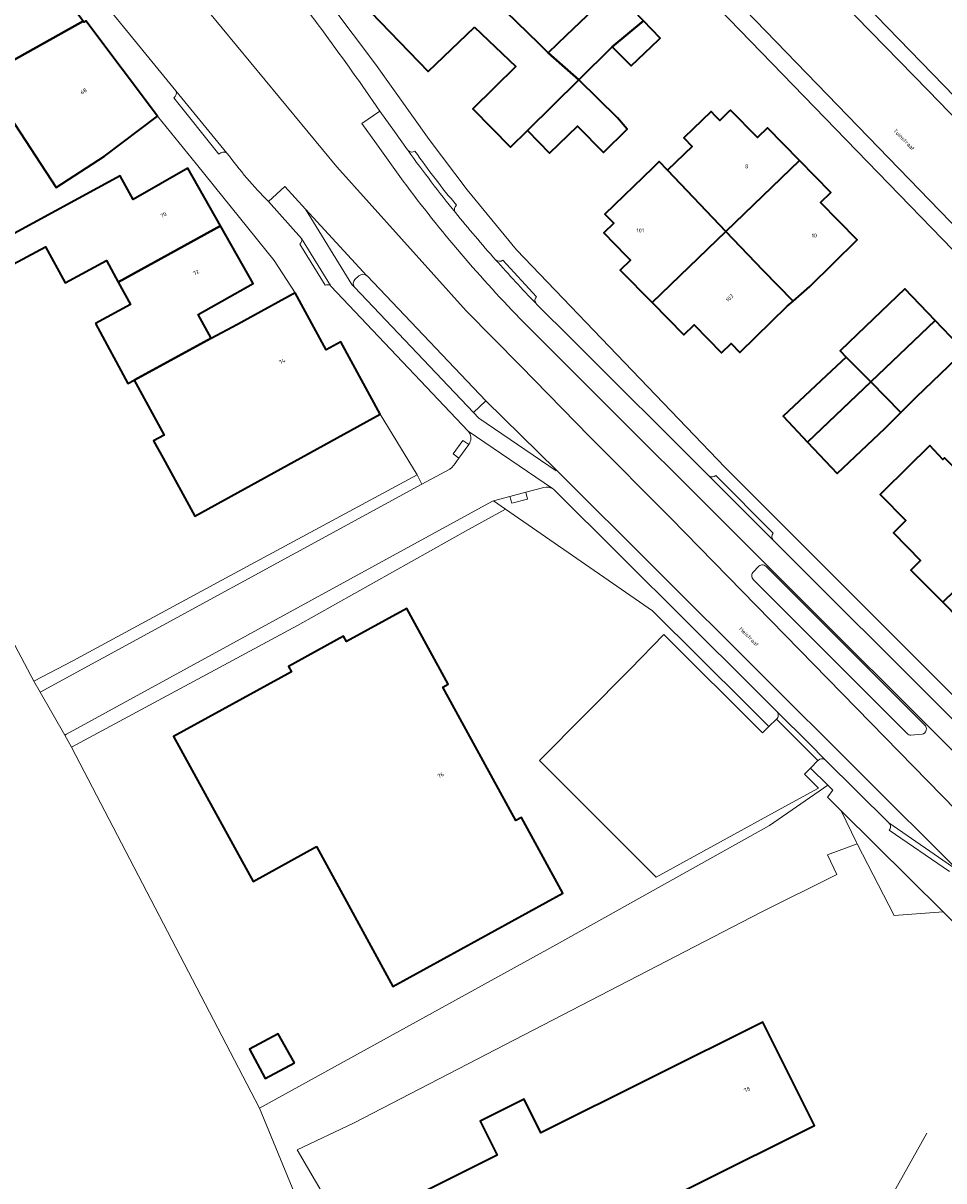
# Model space of a CAD drawing. Header units: metres. Extents: x 197700 to 204338, y 317132 to 325229.
# Tile 359 of 656: x 199596 to 199679, y 320200 to 320305. Entities that reach past the tile are written whole.
import ezdxf
from ezdxf.enums import TextEntityAlignment as Align

# ---------------------------------------------------------------- set-up
doc = ezdxf.new("R2010")
doc.units = ezdxf.units.M
for name, color, linetype, lineweight in [('B-WE-GR-BEPLANTING_CULTUUR_HEESTERS-GV', 90, 'Continuous', 18), ('B-WE-IE-TERREINAFSCHEIDING_KUNSTMATIG_HEKWERK-G', 20, 'IE-TERREINAFSCHEIDING-KUNSTMATIG', 18), ('B-WE-OG-BEBOUWING-GV', 7, 'Continuous', 35), ('B-WE-OG-BEBOUWING-T18', 10, 'Continuous', 18), ('B-WE-OG-TERREIN_ERF-GV', 7, 'Continuous', 18), ('B-WE-OG-TOPOGRAFIE-T18', 10, 'Continuous', 18), ('B-WE-VH-VERHARDING_ASFALT-GV', 252, 'Continuous', 18), ('B-WE-VH-VERHARDING_BETONSTRAATSTEEN-GV', 252, 'Continuous', 18), ('B-WE-VH-VERHARDING_OPEN-GV', 252, 'Continuous', 18), ('B-WE-VH-VERHARDING_STRAATBAKSTEEN-GV', 252, 'Continuous', 18), ('B-WE-VH-VERHARDING_TEGEL-GV', 252, 'Continuous', 18)]:
    doc.layers.add(name, color=color, linetype=linetype, lineweight=lineweight)
doc.styles.add('NLCS-ISO-M200-T18', font='NLCS-ISO.ttf', dxfattribs={"height": 0.36})
doc.linetypes.add('IE-TERREINAFSCHEIDING-KUNSTMATIG', pattern='A,4,[82,NLCS.SHX,S=0.75,R=90,X=0,Y=0],4,-2', length=10)

msp = doc.modelspace()

# ---------------------------------------------------------------- linework, layer by layer
at = {"layer": 'B-WE-GR-BEPLANTING_CULTUUR_HEESTERS-GV'}
for points in [[(199662.496, 320255.343), (199662.088, 320254.891)], [(199677.577, 320241.037), (199663.217, 320255.369)], [(199662.095, 320254.176), (199675.997, 320240.255)], [(199676.341, 320240.101), (199677.349, 320240.185)]]:
    msp.add_lwpolyline(points, dxfattribs=at)
for points in [[(199663.217, 320255.369, 0.4381646), (199662.496, 320255.343)], [(199662.088, 320254.891, 0.4378688), (199662.095, 320254.176)], [(199675.997, 320240.255, 0.227455), (199676.341, 320240.101)], [(199677.349, 320240.185, 0.5968491), (199677.577, 320241.037)]]:
    msp.add_lwpolyline(points, format="xyb", dxfattribs=at)
at = {"layer": 'B-WE-IE-TERREINAFSCHEIDING_KUNSTMATIG_HEKWERK-G'}
for points in [[(199596.927, 320244.983), (199587.771, 320262.302), (199562.614, 320248.722), (199546.319, 320239.835), (199540.21, 320236.969), (199532.247, 320232.707)], [(199596.927, 320244.983), (199597.49, 320244.002)], [(199597.49, 320244.002), (199599.733, 320240.093)], [(199599.733, 320240.093), (199600.351, 320239.015)], [(199617.375, 320206.327), (199600.351, 320239.015)], [(199668.817, 320235.561), (199663.526, 320231.922)], [(199670.036, 320233.246), (199671.399, 320230.377), (199671.455, 320230.269)], [(199663.526, 320231.922), (199644.235, 320221.151), (199617.375, 320206.327)], [(199671.455, 320230.269), (199674.823, 320223.775), (199679.261, 320224.102)], [(199566.214, 320171.097), (199592.198, 320183.358), (199620.755, 320198.131), (199617.375, 320206.327)], [(199677.781, 320204.069), (199663.442, 320178.48), (199649.154, 320153.23), (199643.101, 320143.1), (199631.93, 320122.278), (199623.362, 320107.523), (199618.278, 320105.028), (199604.407, 320102.311)]]:
    msp.add_lwpolyline(points, dxfattribs=at)
at = {"layer": 'B-WE-OG-BEBOUWING-GV'}
for points in [[(199591.062, 320298.974), (199601.403, 320304.735), (199593.805, 320314.832), (199590.902, 320315.452), (199590.673, 320315.326), (199583.663, 320311.491), (199586.55, 320306.231), (199587.127, 320305.059), (199583.809, 320303.143), (199585.628, 320299.848), (199589.463, 320301.837)], [(199636.814, 320304.186), (199640.564, 320300.641), (199636.668, 320296.802), (199640.087, 320293.333), (199641.613, 320294.837), (199646.262, 320299.419), (199643.49, 320301.868), (199642.658, 320302.704), (199638.701, 320306.542), (199639.001, 320306.85), (199633.257, 320312.815), (199626.579, 320306.457), (199632.634, 320300.164)], [(199649.301, 320302.414), (199652.129, 320304.778), (199649.455, 320307.574), (199645.119, 320303.426), (199643.49, 320301.868), (199646.262, 320299.419)], [(199603.343, 320292.522), (199608.137, 320296.13), (199601.637, 320304.768), (199601.472, 320304.643), (199601.403, 320304.735), (199591.062, 320298.974), (199591.118, 320298.874), (199592.418, 320299.661), (199598.95, 320289.666)], [(199652.129, 320304.778), (199649.301, 320302.414), (199651.006, 320300.684), (199653.488, 320303.059), (199653.637, 320303.201)], [(199641.613, 320294.837), (199643.614, 320292.78), (199646.139, 320295.244), (199648.493, 320292.832), (199650.661, 320294.966), (199649.778, 320295.991), (199646.262, 320299.419)], [(199666.24, 320292.13), (199663.345, 320295.079), (199662.44, 320294.19), (199659.998, 320296.677), (199659.922, 320296.603), (199659.022, 320295.745), (199658.645, 320296.14), (199658.24, 320296.553), (199655.781, 320294.175), (199656.541, 320293.379), (199654.301, 320291.243), (199659.585, 320285.701)], [(199652.913, 320279.267), (199659.585, 320285.701), (199654.301, 320291.243), (199653.557, 320292.023), (199652.947, 320291.432), (199648.635, 320287.26), (199649.43, 320286.439), (199648.541, 320285.579), (199650.487, 320283.567), (199650.941, 320283.104), (199650.027, 320282.206)], [(199659.585, 320285.701), (199662.92, 320282.196), (199665.672, 320279.399), (199667.196, 320280.728), (199671.476, 320284.932), (199668.161, 320288.308), (199669.094, 320289.224), (199666.24, 320292.13)], [(199613.823, 320286.213), (199610.878, 320291.414), (199605.915, 320288.604), (199604.761, 320290.734), (199593.069, 320284.4), (199594.223, 320282.27), (199597.984, 320284.307), (199599.756, 320281.037), (199603.517, 320283.074), (199604.574, 320281.122)], [(199602.515, 320277.366), (199605.454, 320271.94), (199606.024, 320272.249), (199612.981, 320276.028), (199611.794, 320278.173), (199616.778, 320280.995), (199613.823, 320286.213), (199604.574, 320281.122), (199605.68, 320279.082)], [(199659.585, 320285.701), (199652.913, 320279.267), (199655.791, 320276.336), (199656.704, 320277.233), (199659.192, 320274.7), (199660.051, 320275.544), (199660.852, 320274.727), (199665.134, 320278.93), (199665.672, 320279.399), (199662.92, 320282.196)], [(199620.602, 320280.135), (199615.36, 320277.285), (199612.996, 320276), (199612.981, 320276.028), (199606.024, 320272.249), (199608.722, 320267.268), (199607.775, 320266.758), (199608.628, 320265.18), (199611.521, 320259.924), (199628.292, 320269.155), (199624.735, 320275.698), (199623.406, 320274.976)], [(199670.469, 320274.332), (199672.696, 320272.081), (199678.537, 320277.651), (199675.794, 320280.515), (199671.461, 320276.365), (199669.938, 320274.906)], [(199680.623, 320275.473), (199678.537, 320277.651), (199672.696, 320272.081), (199675.43, 320269.318), (199676.85, 320270.738), (199681.183, 320274.888)], [(199672.696, 320272.081), (199670.469, 320274.332), (199669.146, 320273.089), (199664.774, 320268.98), (199666.981, 320266.632)], [(199675.43, 320269.318), (199672.696, 320272.081), (199666.981, 320266.632), (199669.645, 320263.797), (199674.018, 320267.906)], [(199679.213, 320252.134), (199685.826, 320258.57), (199682.434, 320262.114), (199679.994, 320264.59), (199679.374, 320265.219), (199679.211, 320265.066), (199678.042, 320266.314), (199677.82, 320266.095), (199676.248, 320264.542), (199673.552, 320261.878), (199675.88, 320259.521), (199674.752, 320258.407), (199677.215, 320255.914), (199676.336, 320255.046)], [(199685.826, 320258.57), (199679.213, 320252.134), (199682.118, 320249.193), (199682.951, 320250.015), (199685.433, 320247.503), (199686.186, 320248.247), (199686.965, 320247.449), (199691.933, 320252.254), (199689.174, 320255.08)], [(199622.533, 320230.013), (199629.424, 320217.34), (199644.818, 320225.794), (199641.071, 320232.654), (199640.577, 320232.371), (199633.964, 320244.449), (199634.433, 320244.725), (199630.69, 320251.577), (199625.239, 320248.584), (199624.97, 320249.075), (199619.995, 320246.324), (199620.267, 320245.838), (199609.575, 320239.985), (199616.78, 320226.86)], [(199632.228, 320198.775), (199629.637, 320197.482), (199636.648, 320183.409), (199634.161, 320182.17), (199634.027, 320182.439), (199625.077, 320177.979), (199622.622, 320176.77), (199628.448, 320165.077), (199630.875, 320166.344), (199639.825, 320170.804), (199638.933, 320172.594), (199657.729, 320181.96), (199652.823, 320191.805), (199648.348, 320189.575), (199646.118, 320194.05), (199667.599, 320204.754), (199662.93, 320214.124), (199642.834, 320204.11), (199641.318, 320207.15), (199637.337, 320205.166), (199638.872, 320202.085)], [(199620.539, 320210.453), (199619.065, 320213.079), (199616.461, 320211.673), (199617.885, 320209.026)]]:
    msp.add_lwpolyline(points, close=True, dxfattribs=at)
at = {"layer": 'B-WE-OG-TERREIN_ERF-GV'}
for points in [[(199640.642, 320324.811), (199628.073, 320337.778), (199627.982, 320337.734), (199624.428, 320341.422), (199612.625, 320333.481), (199613.006, 320332.735), (199612.802, 320332.582), (199609.323, 320329.108), (199608.303, 320325.664), (199619.673, 320311.729), (199627.867, 320300.828), (199632.729, 320294.013), (199636.151, 320289.466), (199640.634, 320284.039), (199659.53, 320264.33), (199700.975, 320222.883), (199704.066, 320222.876), (199720.488, 320238.896), (199720.583, 320242.333)], [(199660.852, 320274.727), (199660.051, 320275.544), (199659.192, 320274.7), (199656.704, 320277.233), (199655.791, 320276.336), (199652.913, 320279.267), (199650.027, 320282.206), (199650.941, 320283.104), (199650.487, 320283.567), (199648.541, 320285.579), (199649.43, 320286.439), (199648.635, 320287.26), (199652.947, 320291.432), (199653.557, 320292.023), (199654.301, 320291.243), (199656.541, 320293.379), (199655.781, 320294.175), (199658.24, 320296.553), (199658.645, 320296.14), (199659.022, 320295.745), (199659.922, 320296.603), (199659.998, 320296.677), (199662.44, 320294.19), (199663.345, 320295.079), (199666.24, 320292.13), (199669.094, 320289.224), (199668.161, 320288.308), (199671.476, 320284.932), (199667.196, 320280.728), (199665.672, 320279.399), (199665.134, 320278.93)], [(199678.537, 320277.651), (199680.623, 320275.473), (199681.183, 320274.888), (199676.85, 320270.738), (199675.43, 320269.318), (199674.018, 320267.906), (199669.645, 320263.797), (199666.981, 320266.632), (199664.774, 320268.98), (199669.146, 320273.089), (199670.469, 320274.332), (199669.938, 320274.906), (199671.461, 320276.365), (199675.794, 320280.515)], [(199630.69, 320251.577), (199634.433, 320244.725), (199633.964, 320244.449), (199640.577, 320232.371), (199641.071, 320232.654), (199644.818, 320225.794), (199629.424, 320217.34), (199622.533, 320230.013), (199616.78, 320226.86), (199609.575, 320239.985), (199620.267, 320245.838), (199619.995, 320246.324), (199624.97, 320249.075), (199625.239, 320248.584)], [(199636.648, 320183.409), (199629.637, 320197.482), (199632.228, 320198.775), (199638.872, 320202.085), (199637.337, 320205.166), (199641.318, 320207.15), (199642.834, 320204.11), (199662.93, 320214.124), (199667.599, 320204.754), (199646.118, 320194.05), (199648.348, 320189.575), (199652.823, 320191.805), (199657.729, 320181.96), (199638.933, 320172.594), (199639.825, 320170.804), (199630.875, 320166.344), (199628.448, 320165.077), (199622.622, 320176.77), (199625.077, 320177.979), (199634.027, 320182.439), (199634.161, 320182.17)], [(199619.065, 320213.079), (199620.539, 320210.453), (199617.885, 320209.026), (199616.461, 320211.673)]]:
    msp.add_lwpolyline(points, close=True, dxfattribs=at)
for points in [[(199647.848, 320331.356), (199725.956, 320250.865)], [(199638.701, 320306.542), (199642.658, 320302.704), (199643.49, 320301.868), (199645.119, 320303.426), (199649.455, 320307.574)], [(199652.129, 320304.778), (199653.637, 320303.201), (199653.488, 320303.059), (199651.006, 320300.684), (199649.301, 320302.414), (199646.262, 320299.419), (199649.778, 320295.991), (199650.661, 320294.966), (199648.493, 320292.832), (199646.139, 320295.244), (199643.614, 320292.78), (199641.613, 320294.837), (199640.087, 320293.333), (199636.668, 320296.802), (199640.564, 320300.641), (199636.814, 320304.186), (199632.634, 320300.164), (199626.579, 320306.457)], [(199593.069, 320284.4), (199604.761, 320290.734), (199605.915, 320288.604), (199610.878, 320291.414), (199613.823, 320286.213), (199616.778, 320280.995), (199611.794, 320278.173), (199612.981, 320276.028), (199612.996, 320276), (199615.36, 320277.285), (199620.602, 320280.135), (199618.699, 320283.08), (199611.644, 320291.782), (199608.137, 320296.13), (199603.343, 320292.522), (199598.95, 320289.666), (199592.418, 320299.661)], [(199596.927, 320244.983), (199600.468, 320246.835), (199614.676, 320254.522), (199631.626, 320263.658), (199628.292, 320269.155), (199611.521, 320259.924), (199608.628, 320265.18), (199607.775, 320266.758), (199608.722, 320267.268), (199606.024, 320272.249), (199605.454, 320271.94), (199602.515, 320277.366), (199605.68, 320279.082), (199604.574, 320281.122), (199603.517, 320283.074), (199599.756, 320281.037), (199597.984, 320284.307), (199594.223, 320282.27)], [(199682.118, 320249.193), (199679.213, 320252.134), (199676.336, 320255.046), (199677.215, 320255.914), (199674.752, 320258.407), (199675.88, 320259.521), (199673.552, 320261.878), (199676.248, 320264.542), (199677.82, 320266.095), (199678.042, 320266.314), (199679.211, 320265.066), (199679.374, 320265.219)], [(199623.368, 320198.12), (199620.766, 320202.551), (199625.868, 320204.974), (199662.769, 320224.069), (199669.614, 320227.487), (199668.793, 320229.267), (199671.455, 320230.269), (199671.399, 320230.377), (199670.036, 320233.246), (199668.772, 320234.499), (199669.269, 320235.111), (199668.817, 320235.561), (199667.243, 320237.127), (199666.694, 320236.581), (199667.978, 320235.295), (199664.911, 320233.656), (199653.263, 320227.245), (199642.711, 320237.809), (199650.922, 320246.07), (199653.981, 320249.207), (199662.903, 320240.309), (199663.476, 320240.876), (199661.501, 320242.841), (199652.934, 320251.366), (199639.639, 320260.551), (199639.627, 320260.545), (199636.29, 320258.723), (199620.794, 320250.032), (199600.351, 320239.015), (199599.733, 320240.093), (199597.49, 320244.002), (199596.927, 320244.983)], [(199689.76, 320197.876), (199691.971, 320199.961), (199687.736, 320204.453), (199685.968, 320202.791), (199685.812, 320202.95), (199685.502, 320202.646), (199681.661, 320206.56), (199683.836, 320208.604), (199683.345, 320209.126), (199683.807, 320209.579), (199684.974, 320210.692), (199688.957, 320214.491), (199679.261, 320224.102), (199674.823, 320223.775), (199671.455, 320230.269), (199668.793, 320229.267), (199669.614, 320227.487), (199662.769, 320224.069), (199625.868, 320204.974), (199620.766, 320202.551), (199623.368, 320198.12)]]:
    msp.add_lwpolyline(points, dxfattribs=at)
at = {"layer": 'B-WE-VH-VERHARDING_ASFALT-GV'}
for points in [[(199596.59, 320314.573), (199597.274, 320313.737), (199600.489, 320309.809), (199600.753, 320309.486), (199603.701, 320305.885), (199609.792, 320298.441), (199614.419, 320292.788)], [(199608.669, 320311.548), (199608.317, 320311.268), (199612.687, 320305.658), (199624.35, 320291.554), (199636.075, 320278.508), (199640.985, 320273.547), (199647.277, 320267.101), (199654.598, 320259.734), (199680.444, 320233.327), (199688.472, 320225.103), (199690.486, 320223.031), (199695.802, 320217.925), (199698.424, 320220.426), (199697.013, 320221.835)], [(199621.518, 320287.726), (199627.074, 320281.694), (199627.095, 320281.671), (199637.845, 320270.36), (199637.85, 320270.354), (199644.23, 320264.113), (199680.791, 320227.684), (199693.137, 320215.383), (199695.802, 320217.925), (199690.486, 320223.031), (199688.472, 320225.103), (199680.444, 320233.327), (199654.598, 320259.734), (199647.277, 320267.101), (199640.985, 320273.547), (199636.075, 320278.508), (199624.35, 320291.554), (199612.687, 320305.658), (199608.317, 320311.268), (199607.964, 320310.987)], [(199630.059, 320290.671), (199627.947, 320293.638), (199626.629, 320295.482), (199628.266, 320296.597), (199626.71, 320298.835)], [(199618.178, 320288.404), (199619.658, 320289.754), (199621.518, 320287.726)], [(199697.013, 320221.835), (199696.952, 320221.895), (199685.812, 320233.02), (199682.164, 320236.663), (199644.445, 320274.332), (199640.938, 320277.822)], [(199662.088, 320254.891), (199662.496, 320255.343)], [(199663.217, 320255.369), (199677.577, 320241.037)], [(199675.997, 320240.255), (199662.095, 320254.176)], [(199677.349, 320240.185), (199676.341, 320240.101)]]:
    msp.add_lwpolyline(points, dxfattribs=at)
for points in [[(199626.71, 320298.835, 0.0138234), (199616.557, 320312.362)], [(199614.419, 320292.788, 0.0352166), (199618.178, 320288.404)], [(199640.938, 320277.822, -0.0333024), (199630.059, 320290.671)], [(199662.496, 320255.343, -0.4381646), (199663.217, 320255.369)], [(199662.095, 320254.176, -0.4378688), (199662.088, 320254.891)], [(199676.341, 320240.101, -0.227455), (199675.997, 320240.255)], [(199677.577, 320241.037, -0.5968491), (199677.349, 320240.185)]]:
    msp.add_lwpolyline(points, format="xyb", dxfattribs=at)
at = {"layer": 'B-WE-VH-VERHARDING_BETONSTRAATSTEEN-GV'}
for points in [[(199646.845, 320330.445), (199641.85, 320325.908), (199692.907, 320273.177), (199721.763, 320243.436)], [(199726.618, 320248.217), (199677.892, 320298.45), (199667.467, 320309.17), (199646.845, 320330.445)], [(199614.419, 320292.788), (199609.792, 320298.441)], [(199609.595, 320297.803), (199613.694, 320292.692)], [(199621.012, 320284.561), (199623.298, 320280.834)], [(199623.78, 320280.798), (199621.157, 320285.062)], [(199664.16, 320241.549), (199667.919, 320237.801)], [(199668.583, 320237.875), (199667.116, 320239.335), (199664.224, 320242.214)], [(199667.919, 320237.801), (199667.932, 320237.813)]]:
    msp.add_lwpolyline(points, dxfattribs=at)
for points in [[(199609.792, 320298.441, -0.3982764), (199609.595, 320297.803)], [(199613.694, 320292.692, -0.3854856), (199614.419, 320292.788)], [(199621.157, 320285.062, -0.3163676), (199621.012, 320284.561)], [(199623.298, 320280.834, -0.2494399), (199623.78, 320280.798)], [(199664.224, 320242.214, -0.418371), (199664.16, 320241.549)], [(199667.932, 320237.813, -0.3595509), (199668.583, 320237.875)]]:
    msp.add_lwpolyline(points, format="xyb", dxfattribs=at)
for points in [[(199644.23, 320264.113), (199644.205, 320264.034), (199637.211, 320268.79), (199636.723, 320269.307), (199625.969, 320280.645), (199625.731, 320280.902), (199621.518, 320287.726), (199619.658, 320289.754), (199618.178, 320288.404), (199621.157, 320285.062), (199623.78, 320280.798), (199623.817, 320280.738), (199636.267, 320267.626), (199643.891, 320262.426), (199643.985, 320262.362), (199662.056, 320244.373), (199664.224, 320242.214), (199667.116, 320239.335), (199668.583, 320237.875), (199674.333, 320232.151), (199680.481, 320227.919), (199680.516, 320227.895), (199680.791, 320227.684)], [(199667.243, 320237.127), (199667.919, 320237.801), (199664.16, 320241.549), (199663.476, 320240.876), (199662.903, 320240.309), (199653.981, 320249.207), (199650.922, 320246.07), (199642.711, 320237.809), (199653.263, 320227.245), (199664.911, 320233.656), (199667.978, 320235.295), (199666.694, 320236.581)]]:
    msp.add_lwpolyline(points, close=True, dxfattribs=at)
at = {"layer": 'B-WE-VH-VERHARDING_OPEN-GV'}
for points in [[(199631.431, 320292.973, -0.3527893), (199630.81, 320293.018)], [(199630.81, 320293.018, 0.0139053), (199635.095, 320287.424)], [(199635.192, 320288.073, -0.0210536), (199631.431, 320292.973)], [(199635.095, 320287.424, -0.3965822), (199635.192, 320288.073)], [(199639.399, 320283.102, -0.3495907), (199638.732, 320283.135)], [(199638.732, 320283.135, 0.0104803), (199642.396, 320279.177)], [(199626.004, 320281.346, 0.3925364), (199625.969, 320280.645)], [(199627.074, 320281.694, 0.4020809), (199626.363, 320281.668)], [(199642.396, 320279.177, -0.3996256), (199642.447, 320279.795)], [(199636.357, 320267.49, -0.2954433), (199636.318, 320266.43)], [(199635.208, 320264.887, -0.1205403), (199634.584, 320264.19)], [(199658.676, 320263.608, -0.3779437), (199658.031, 320263.58)], [(199643.115, 320262.526, -0.1858034), (199643.891, 320262.426)], [(199663.863, 320257.758, -0.3779801), (199663.879, 320258.398)], [(199674.333, 320232.151, -0.4160152), (199674.377, 320231.498)]]:
    msp.add_lwpolyline(points, format="xyb", dxfattribs=at)
for points in [[(199642.447, 320279.795), (199639.399, 320283.102)], [(199625.969, 320280.645), (199636.723, 320269.307), (199637.845, 320270.36), (199627.095, 320281.671), (199627.074, 320281.694)], [(199626.363, 320281.668), (199626.004, 320281.346)], [(199643.891, 320262.426), (199636.267, 320267.626), (199636.357, 320267.49)], [(199636.318, 320266.43), (199636.299, 320266.404), (199635.42, 320265.181), (199635.208, 320264.887)], [(199634.584, 320264.19), (199632.072, 320262.823), (199597.49, 320244.002), (199599.733, 320240.093), (199599.896, 320240.184), (199638.454, 320261.274), (199638.553, 320261.302)], [(199658.031, 320263.58), (199663.863, 320257.758)], [(199663.879, 320258.398), (199658.676, 320263.608)], [(199638.553, 320261.302), (199640.011, 320261.717), (199641.473, 320262.098), (199643.115, 320262.526)], [(199680.481, 320227.919), (199674.333, 320232.151)], [(199674.377, 320231.498), (199679.835, 320227.752)]]:
    msp.add_lwpolyline(points, dxfattribs=at)
for points in [[(199636.299, 320266.404), (199635.778, 320266.776), (199634.892, 320265.562), (199635.42, 320265.181)], [(199631.626, 320263.658), (199614.676, 320254.522), (199600.468, 320246.835), (199596.927, 320244.983), (199597.49, 320244.002), (199632.072, 320262.823)], [(199639.627, 320260.545), (199638.553, 320261.302), (199638.454, 320261.274), (199599.896, 320240.184), (199599.733, 320240.093), (199600.351, 320239.015), (199620.794, 320250.032), (199636.29, 320258.723)], [(199640.011, 320261.717), (199640.208, 320261.11), (199641.634, 320261.472), (199641.473, 320262.098)], [(199679.261, 320224.102), (199670.036, 320233.246), (199671.399, 320230.377), (199671.455, 320230.269), (199674.823, 320223.775)]]:
    msp.add_lwpolyline(points, close=True, dxfattribs=at)
at = {"layer": 'B-WE-VH-VERHARDING_STRAATBAKSTEEN-GV'}
for points in [[(199627.074, 320281.694), (199621.518, 320287.726), (199625.731, 320280.902), (199625.969, 320280.645)], [(199626.004, 320281.346), (199626.363, 320281.668)]]:
    msp.add_lwpolyline(points, dxfattribs=at)
for points in [[(199625.969, 320280.645, -0.3925364), (199626.004, 320281.346)], [(199626.363, 320281.668, -0.4020809), (199627.074, 320281.694)]]:
    msp.add_lwpolyline(points, format="xyb", dxfattribs=at)
msp.add_lwpolyline([(199636.723, 320269.307), (199637.211, 320268.79), (199644.205, 320264.034), (199644.23, 320264.113), (199637.85, 320270.354), (199637.845, 320270.36)], close=True, dxfattribs=at)
at = {"layer": 'B-WE-VH-VERHARDING_TEGEL-GV'}
for points in [[(199727.47, 320249.304), (199725.956, 320250.865), (199647.848, 320331.356), (199646.845, 320330.445), (199667.467, 320309.17), (199677.892, 320298.45), (199726.618, 320248.217)], [(199703.303, 320220.475), (199700.975, 320222.883), (199659.53, 320264.33), (199640.634, 320284.039), (199636.151, 320289.466), (199632.729, 320294.013), (199627.867, 320300.828), (199619.673, 320311.729), (199608.303, 320325.664), (199606.698, 320324.46), (199608.168, 320322.655), (199608.183, 320322.637)], [(199721.763, 320243.436), (199692.907, 320273.177), (199641.85, 320325.908), (199640.642, 320324.811), (199720.583, 320242.333), (199720.488, 320238.896), (199722.62, 320240.958)], [(199588.962, 320318.999), (199587.202, 320317.857), (199587.309, 320317.696), (199589.215, 320317.476), (199589.369, 320317.577), (199590.673, 320315.326), (199590.902, 320315.452), (199593.805, 320314.832), (199601.403, 320304.735), (199601.472, 320304.643), (199601.637, 320304.768), (199608.137, 320296.13), (199611.644, 320291.782), (199618.699, 320283.08), (199620.602, 320280.135), (199623.406, 320274.976), (199624.735, 320275.698), (199628.292, 320269.155), (199631.626, 320263.658), (199632.072, 320262.823)], [(199609.792, 320298.441), (199603.701, 320305.885)], [(199626.71, 320298.835), (199628.266, 320296.597), (199629.592, 320294.74), (199630.762, 320293.085), (199630.81, 320293.018)], [(199613.694, 320292.692), (199609.595, 320297.803)], [(199630.81, 320293.018), (199630.762, 320293.085), (199629.592, 320294.74), (199628.266, 320296.597), (199626.629, 320295.482), (199627.947, 320293.638), (199630.059, 320290.671)], [(199621.157, 320285.062), (199618.178, 320288.404)], [(199623.298, 320280.834), (199621.012, 320284.561)], [(199639.399, 320283.102), (199642.447, 320279.795)], [(199636.357, 320267.49), (199636.267, 320267.626), (199623.817, 320280.738), (199623.78, 320280.798)], [(199642.396, 320279.177), (199642.442, 320279.13), (199645.697, 320275.892), (199658.031, 320263.58)], [(199658.031, 320263.58), (199645.697, 320275.892), (199642.442, 320279.13), (199642.396, 320279.177)], [(199640.938, 320277.822), (199644.445, 320274.332), (199682.164, 320236.663)], [(199635.208, 320264.887), (199635.42, 320265.181), (199634.892, 320265.562), (199635.778, 320266.776), (199636.299, 320266.404), (199636.318, 320266.43)], [(199632.072, 320262.823), (199634.584, 320264.19)], [(199682.201, 320237.289), (199682.596, 320237.693), (199683.271, 320238.384), (199679.856, 320241.793), (199663.863, 320257.758), (199658.031, 320263.58)], [(199658.676, 320263.608), (199663.879, 320258.398)], [(199643.115, 320262.526), (199641.473, 320262.098), (199641.634, 320261.472), (199640.208, 320261.11), (199640.011, 320261.717)], [(199664.224, 320242.214), (199662.056, 320244.373), (199643.985, 320262.362), (199643.891, 320262.426)], [(199640.011, 320261.717), (199638.553, 320261.302), (199639.627, 320260.545), (199639.639, 320260.551), (199652.934, 320251.366), (199661.501, 320242.841), (199663.476, 320240.876), (199664.16, 320241.549)], [(199663.863, 320257.758), (199679.856, 320241.793)], [(199667.932, 320237.813), (199667.919, 320237.801), (199667.243, 320237.127), (199668.817, 320235.561), (199669.269, 320235.111), (199668.772, 320234.499), (199670.036, 320233.246), (199679.261, 320224.102), (199688.957, 320214.491), (199689.303, 320214.821), (199690.864, 320213.185), (199691.734, 320214.046), (199690.479, 320215.304), (199690.379, 320215.369)], [(199674.333, 320232.151), (199668.583, 320237.875)], [(199679.835, 320227.752), (199674.377, 320231.498)]]:
    msp.add_lwpolyline(points, dxfattribs=at)
for points in [[(199616.557, 320312.362, -0.0138234), (199626.71, 320298.835)], [(199609.595, 320297.803, 0.3982764), (199609.792, 320298.441)], [(199614.419, 320292.788, 0.3854856), (199613.694, 320292.692)], [(199618.178, 320288.404, -0.0352166), (199614.419, 320292.788)], [(199630.81, 320293.018, 0.3527893), (199631.431, 320292.973)], [(199635.095, 320287.424, -0.0139053), (199630.81, 320293.018)], [(199631.431, 320292.973, 0.0210536), (199635.192, 320288.073)], [(199630.059, 320290.671, 0.0333024), (199640.938, 320277.822)], [(199635.192, 320288.073, 0.3965822), (199635.095, 320287.424)], [(199635.095, 320287.424, 0.0110899), (199638.732, 320283.135)], [(199638.732, 320283.135, -0.0110899), (199635.095, 320287.424)], [(199621.012, 320284.561, 0.3163676), (199621.157, 320285.062)], [(199638.732, 320283.135, 0.3495907), (199639.399, 320283.102)], [(199642.396, 320279.177, -0.0104803), (199638.732, 320283.135)], [(199623.78, 320280.798, 0.2494399), (199623.298, 320280.834)], [(199642.447, 320279.795, 0.3996256), (199642.396, 320279.177)], [(199636.318, 320266.43, 0.2954433), (199636.357, 320267.49)], [(199634.584, 320264.19, 0.1205403), (199635.208, 320264.887)], [(199658.031, 320263.58, 0.3779437), (199658.676, 320263.608)], [(199643.891, 320262.426, 0.1858034), (199643.115, 320262.526)], [(199663.879, 320258.398, 0.3779801), (199663.863, 320257.758)], [(199664.16, 320241.549, 0.418371), (199664.224, 320242.214)], [(199668.583, 320237.875, 0.3595509), (199667.932, 320237.813)], [(199674.377, 320231.498, 0.4160152), (199674.333, 320232.151)]]:
    msp.add_lwpolyline(points, format="xyb", dxfattribs=at)

# ---------------------------------------------------------------- texts
at = {"layer": 'B-WE-OG-BEBOUWING-T18', "style": 'NLCS-ISO-M200-T18'}
for s, rotation, p in [('68', 36.9, (199601.434, 320298.386)), ('70', 29.5, (199608.671, 320287.193)), ('72', 29.5, (199611.621, 320281.983)), ('103', 44.4, (199659.915, 320279.672)), ('74', 28.5, (199619.419, 320273.935)), ('76', 28.7, (199633.762, 320236.489)), ('78', 26.4, (199661.502, 320208.02))]:
    msp.add_text(s, height=0.36, rotation=rotation, dxfattribs=at).set_placement(p, align=Align.MIDDLE)
for s, p in [('8', (199661.468, 320291.595)), ('101', (199651.834, 320285.788)), ('10', (199667.59, 320285.33))]:
    msp.add_text(s, height=0.36, dxfattribs=at).set_placement(p, align=Align.MIDDLE)
at = {"layer": 'B-WE-OG-TOPOGRAFIE-T18', "style": 'NLCS-ISO-M200-T18'}
for s, rotation, p in [('Tuinstraat', 314.2, (199675.717, 320294.017)), ('Heistraat', 315.1, (199661.689, 320249.016))]:
    msp.add_text(s, height=0.36, rotation=rotation, dxfattribs=at).set_placement(p, align=Align.MIDDLE)

doc.saveas('drawing.dxf')
